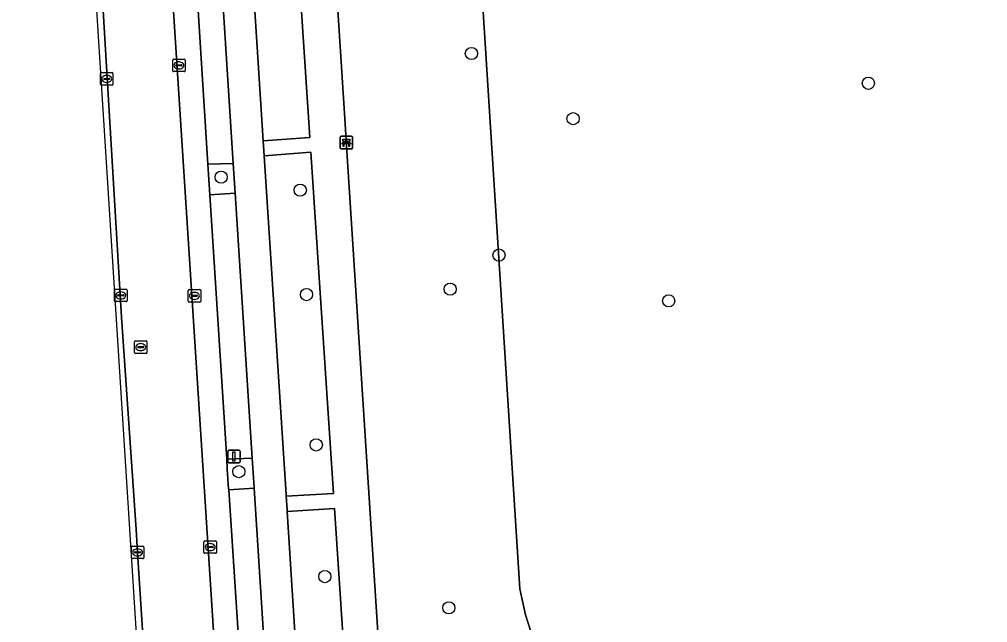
# Model space of a CAD drawing. Extents: x 160732 to 162107, y 387428 to 388479.
# Drawn here: x 160765 to 160842.6, y 387674.5 to 387722.7 of the extents above; entities that cross this region are included whole.
import ezdxf

# ---------------------------------------------------------------- set-up
doc = ezdxf.new("R2010")
doc.units = 0
for name, color, linetype in [('IMGEO_Bank', 7, 'Continuous'), ('IMGEO_Boom', 7, 'Continuous'), ('IMGEO_Fietspad_gesloten', 7, 'Continuous'), ('IMGEO_Groenvoorziening', 7, 'Continuous'), ('IMGEO_Kolk', 7, 'Continuous'), ('IMGEO_Lichtmast', 7, 'Continuous'), ('IMGEO_Parkeervlak_open', 7, 'Continuous'), ('IMGEO_Rijbaan_lokaal_gesloten', 7, 'Continuous'), ('IMGEO_Rioolput', 7, 'Continuous'), ('IMGEO_Voetpad_open', 7, 'Continuous')]:
    doc.layers.add(name, color=color, linetype=linetype)

msp = doc.modelspace()

# ---------------------------------------------------------------- linework, layer by layer
at = {"layer": 'IMGEO_Bank'}
for p, q in [((160790.701, 387712.463), (160790.701, 387713.304)), ((160790.701, 387713.304), (160790.701, 387712.463)), ((160790.776, 387713.388), (160791.617, 387713.388)), ((160791.617, 387713.388), (160790.776, 387713.388)), ((160791.701, 387713.313), (160791.701, 387712.472)), ((160791.701, 387712.472), (160791.701, 387713.313)), ((160791.626, 387712.388), (160790.785, 387712.388)), ((160790.785, 387712.388), (160791.626, 387712.388)), ((160791.398, 387712.786), (160791.005, 387712.786)), ((160791.01, 387712.894), (160791.01, 387713)), ((160791.054, 387713), (160791.054, 387712.894)), ((160791.342, 387713.006), (160791.06, 387713.006)), ((160791.06, 387712.888), (160791.342, 387712.888)), ((160791.348, 387712.894), (160791.348, 387713)), ((160791.392, 387713), (160791.392, 387712.894))]:
    msp.add_line(p, q, dxfattribs=at)
for points in [[(160791.004, 387713.006), (160790.918, 387713.006), (160790.918, 387713.167), (160791.481, 387713.167), (160791.481, 387713.006), (160791.398, 387713.006)], [(160790.948, 387712.786), (160790.806, 387712.786), (160790.918, 387712.888), (160791.004, 387712.888)], [(160790.998, 387712.779), (160790.998, 387712.572), (160790.955, 387712.572), (160790.955, 387712.779)], [(160791.398, 387712.888), (160791.481, 387712.888), (160791.593, 387712.786), (160791.454, 387712.786)], [(160791.448, 387712.779), (160791.448, 387712.572), (160791.404, 387712.572), (160791.404, 387712.779)]]:
    msp.add_lwpolyline(points, dxfattribs=at)
for centre, radius, start, end in [((160790.779, 387713.31), 0.0779, 92.4484, 184.28452), ((160790.779, 387713.31), 0.0779, 92.4484, 184.28452), ((160791.623, 387713.31), 0.0779, 2.4484, 94.28452), ((160791.623, 387713.31), 0.0779, 2.4484, 94.28452), ((160790.779, 387712.466), 0.0779, 182.4484, 274.28452), ((160790.779, 387712.466), 0.0779, 182.4484, 274.28452), ((160790.948, 387712.779), 0.00671, 2.89567, 87.10433), ((160791.005, 387712.779), 0.00671, 92.89567, 177.10433), ((160791.003, 387712.999), 0.00671, 2.89567, 87.10433), ((160791.003, 387712.895), 0.00671, 272.89567, 357.10433), ((160791.06, 387712.999), 0.00671, 92.89567, 177.10433), ((160791.06, 387712.895), 0.00671, 182.89567, 267.10433), ((160791.342, 387712.999), 0.00671, 2.89567, 87.10433), ((160791.342, 387712.895), 0.00671, 272.89567, 357.10433), ((160791.399, 387712.999), 0.00671, 92.89567, 177.10433), ((160791.399, 387712.895), 0.00671, 182.89567, 267.10433), ((160791.397, 387712.779), 0.00671, 2.89567, 87.10433), ((160791.454, 387712.779), 0.00671, 92.89567, 177.10433), ((160791.623, 387712.466), 0.0779, 272.4484, 4.28452), ((160791.623, 387712.466), 0.0779, 272.4484, 4.28452)]:
    msp.add_arc(centre, radius, start, end, dxfattribs=at)
at = {"layer": 'IMGEO_Boom'}
for centre in [(160801.217, 387720.016), (160833.008, 387717.633), (160809.359, 387714.799), (160781.168, 387710.117), (160787.507, 387709.072), (160803.425, 387703.877), (160799.513, 387701.147), (160788.004, 387700.717), (160817.016, 387700.218), (160788.789, 387688.68), (160782.591, 387686.541), (160789.472, 387678.142), (160799.408, 387675.642)]:
    msp.add_circle(centre, 0.489, dxfattribs=at)
at = {"layer": 'IMGEO_Fietspad_gesloten'}
for points in [[(160775.911, 387808.15), (160776.511, 387798.943), (160776.861, 387793.57), (160777.042, 387790.538), (160777.303, 387786.485), (160777.728, 387779.899), (160777.936, 387776.862), (160778.114, 387774.089), (160780.451, 387737.622), (160780.674, 387734.141), (160780.829, 387731.728), (160782.143, 387711.219), (160782.295, 387708.847), (160783.655, 387687.632), (160783.807, 387685.267), (160783.81, 387685.214), (160785.147, 387664.36), (160785.301, 387661.952), (160786.593, 387641.781), (160787.299, 387630.77)], [(160787.734, 387663.193), (160786.461, 387683.344), (160786.451, 387683.504), (160786.382, 387684.573), (160786.374, 387684.702), (160784.625, 387711.825), (160784.547, 387713.03), (160783.176, 387734.3), (160783.167, 387734.443), (160783.099, 387735.531), (160783.089, 387735.684), (160780.63, 387774.181), (160780.367, 387778.293), (160780.349, 387778.57), (160780.272, 387779.78), (160779.773, 387787.586), (160779.03, 387799.224), (160778.689, 387804.56), (160778.447, 387808.354)], [(160795.717, 387642.609), (160791.298, 387711.382), (160791.104, 387714.385), (160788.816, 387750), (160787.241, 387774.517), (160787.185, 387775.381), (160786.004, 387793.982)], [(160786.866, 387734.682), (160788.284, 387713.299), (160784.547, 387713.03), (160784.625, 387711.825), (160788.362, 387712.125), (160790.174, 387684.801), (160786.382, 387684.573), (160786.451, 387683.504), (160786.461, 387683.344), (160790.253, 387683.605), (160791.588, 387663.474)]]:
    msp.add_lwpolyline(points, dxfattribs=at)
at = {"layer": 'IMGEO_Groenvoorziening'}
for points in [[(160809.285, 387663.427), (160805.546, 387675.076), (160805.094, 387677.162), (160801.627, 387731.791), (160801.191, 387738.66), (160800.471, 387750), (160797.662, 387794.233), (160797.637, 387794.63), (160786.004, 387793.982), (160787.185, 387775.381), (160787.241, 387774.517), (160788.816, 387750), (160791.104, 387714.385), (160791.298, 387711.382), (160795.717, 387642.609)], [(160895.38, 387718.372), (160894.443, 387722.707), (160894.415, 387722.812), (160852.553, 387721.218), (160852.179, 387721.911), (160851.798, 387722.887), (160848.429, 387724.849), (160843.856, 387725.764), (160837.821, 387724.94), (160831.695, 387724.483), (160818.344, 387729.698), (160809.108, 387731.529), (160804.079, 387732.169), (160801.627, 387731.791), (160805.094, 387677.162), (160805.546, 387675.076), (160809.285, 387663.427)]]:
    msp.add_lwpolyline(points, dxfattribs=at)
for points in [[(160783.167, 387734.443), (160783.176, 387734.3), (160784.547, 387713.03), (160788.284, 387713.299), (160786.866, 387734.682)], [(160784.625, 387711.825), (160786.374, 387684.702), (160786.382, 387684.573), (160790.174, 387684.801), (160788.362, 387712.125)], [(160782.143, 387711.219), (160780.111, 387711.161), (160780.268, 387708.69), (160782.295, 387708.847)], [(160783.655, 387687.632), (160781.614, 387687.548), (160781.663, 387686.77), (160781.771, 387685.141), (160781.774, 387685.092), (160783.81, 387685.214), (160783.807, 387685.267)], [(160786.461, 387683.344), (160787.734, 387663.193), (160791.588, 387663.474), (160790.253, 387683.605)]]:
    msp.add_lwpolyline(points, close=True, dxfattribs=at)
at = {"layer": 'IMGEO_Kolk'}
for p, q in [((160777.29, 387718.638), (160777.29, 387719.49)), ((160777.365, 387719.564), (160778.217, 387719.564)), ((160777.778, 387719.344), (160777.803, 387719.344)), ((160778.291, 387719.49), (160778.291, 387718.638)), ((160778.217, 387718.564), (160777.365, 387718.564)), ((160777.549, 387719.058), (160777.549, 387719.07)), ((160777.987, 387719.021), (160777.589, 387719.021)), ((160777.592, 387719.107), (160777.99, 387719.107)), ((160777.801, 387718.784), (160777.776, 387718.784)), ((160778.033, 387719.07), (160778.033, 387719.058)), ((160771.507, 387717.557), (160771.507, 387718.409)), ((160771.582, 387718.483), (160772.434, 387718.483)), ((160771.766, 387717.977), (160771.766, 387717.989)), ((160772.204, 387717.94), (160771.806, 387717.94)), ((160771.809, 387718.026), (160772.207, 387718.026)), ((160771.995, 387718.263), (160772.02, 387718.263)), ((160772.25, 387717.989), (160772.25, 387717.977)), ((160772.508, 387718.409), (160772.508, 387717.557)), ((160772.434, 387717.483), (160771.582, 387717.483)), ((160772.018, 387717.703), (160771.993, 387717.703)), ((160772.635, 387700.226), (160772.635, 387701.078)), ((160772.71, 387701.152), (160773.562, 387701.152)), ((160773.123, 387700.932), (160773.148, 387700.932)), ((160773.636, 387701.078), (160773.636, 387700.226)), ((160778.532, 387700.188), (160778.532, 387701.04)), ((160778.607, 387701.114), (160779.459, 387701.114)), ((160779.02, 387700.894), (160779.045, 387700.894)), ((160779.533, 387701.04), (160779.533, 387700.188)), ((160773.562, 387700.152), (160772.71, 387700.152)), ((160772.894, 387700.646), (160772.894, 387700.658)), ((160773.332, 387700.609), (160772.934, 387700.609)), ((160772.937, 387700.695), (160773.335, 387700.695)), ((160773.146, 387700.372), (160773.121, 387700.372)), ((160773.378, 387700.658), (160773.378, 387700.646)), ((160779.459, 387700.114), (160778.607, 387700.114)), ((160778.791, 387700.608), (160778.791, 387700.62)), ((160779.229, 387700.571), (160778.831, 387700.571)), ((160778.834, 387700.657), (160779.232, 387700.657)), ((160779.043, 387700.334), (160779.018, 387700.334)), ((160779.275, 387700.62), (160779.275, 387700.608)), ((160774.054, 387680.579), (160774.906, 387680.579)), ((160779.795, 387680.079), (160779.795, 387680.931)), ((160779.87, 387681.005), (160780.722, 387681.005)), ((160780.097, 387680.548), (160780.495, 387680.548)), ((160780.283, 387680.785), (160780.308, 387680.785)), ((160780.796, 387680.931), (160780.796, 387680.079)), ((160773.979, 387679.653), (160773.979, 387680.505)), ((160774.238, 387680.073), (160774.238, 387680.085)), ((160774.676, 387680.036), (160774.278, 387680.036)), ((160774.281, 387680.122), (160774.679, 387680.122)), ((160774.49, 387679.799), (160774.465, 387679.799)), ((160774.467, 387680.359), (160774.492, 387680.359)), ((160774.722, 387680.085), (160774.722, 387680.073)), ((160774.98, 387680.505), (160774.98, 387679.653)), ((160780.722, 387680.005), (160779.87, 387680.005)), ((160780.054, 387680.499), (160780.054, 387680.511)), ((160780.492, 387680.462), (160780.094, 387680.462)), ((160780.306, 387680.225), (160780.281, 387680.225)), ((160780.538, 387680.511), (160780.538, 387680.499)), ((160774.906, 387679.579), (160774.054, 387679.579))]:
    msp.add_line(p, q, dxfattribs=at)
for points in [[(160777.29, 387718.638), (160777.29, 387719.49)], [(160777.365, 387719.564), (160778.217, 387719.564)], [(160778.291, 387719.49), (160778.291, 387718.638)], [(160778.217, 387718.564), (160777.365, 387718.564)], [(160771.507, 387717.557), (160771.507, 387718.409)], [(160771.582, 387718.483), (160772.434, 387718.483)], [(160772.508, 387718.409), (160772.508, 387717.557)], [(160772.434, 387717.483), (160771.582, 387717.483)], [(160772.635, 387700.226), (160772.635, 387701.078)], [(160772.71, 387701.152), (160773.562, 387701.152)], [(160773.636, 387701.078), (160773.636, 387700.226)], [(160778.532, 387700.188), (160778.532, 387701.04)], [(160778.607, 387701.114), (160779.459, 387701.114)], [(160779.533, 387701.04), (160779.533, 387700.188)], [(160773.562, 387700.152), (160772.71, 387700.152)], [(160779.459, 387700.114), (160778.607, 387700.114)], [(160774.054, 387680.579), (160774.906, 387680.579)], [(160779.795, 387680.079), (160779.795, 387680.931)], [(160779.87, 387681.005), (160780.722, 387681.005)], [(160780.796, 387680.931), (160780.796, 387680.079)], [(160773.979, 387679.653), (160773.979, 387680.505)], [(160774.98, 387680.505), (160774.98, 387679.653)], [(160780.722, 387680.005), (160779.87, 387680.005)], [(160774.906, 387679.579), (160774.054, 387679.579)]]:
    msp.add_lwpolyline(points, dxfattribs=at)
for centre, radius, start, end in [((160777.367, 387719.488), 0.0765, 91.55205, 178.44795), ((160777.367, 387719.488), 0.0765, 91.55205, 178.44795), ((160778.215, 387719.488), 0.0765, 1.55205, 88.44795), ((160778.215, 387719.488), 0.0765, 1.55205, 88.44795), ((160777.367, 387718.64), 0.0765, 181.55205, 268.44795), ((160777.367, 387718.64), 0.0765, 181.55205, 268.44795), ((160777.589, 387719.067), 0.0403, 85.87752, 175.75265), ((160777.586, 387719.057), 0.0366, 178.93798, 274.71019), ((160777.99, 387719.064), 0.043, 264.86636, 352.45326), ((160777.994, 387719.069), 0.0386, 1.73085, 96.63898), ((160778.215, 387718.64), 0.0765, 271.55205, 358.44795), ((160778.215, 387718.64), 0.0765, 271.55205, 358.44795), ((160771.584, 387718.407), 0.0765, 91.55205, 178.44795), ((160771.584, 387718.407), 0.0765, 91.55205, 178.44795), ((160771.806, 387717.986), 0.0403, 85.87752, 175.75265), ((160771.803, 387717.976), 0.0366, 178.93798, 274.71019), ((160772.207, 387717.983), 0.043, 264.86636, 352.45326), ((160772.211, 387717.988), 0.0386, 1.73085, 96.63898), ((160772.432, 387718.407), 0.0765, 1.55205, 88.44795), ((160772.432, 387718.407), 0.0765, 1.55205, 88.44795), ((160771.584, 387717.559), 0.0765, 181.55205, 268.44795), ((160771.584, 387717.559), 0.0765, 181.55205, 268.44795), ((160772.432, 387717.559), 0.0765, 271.55205, 358.44795), ((160772.432, 387717.559), 0.0765, 271.55205, 358.44795), ((160772.712, 387701.076), 0.0765, 91.55205, 178.44795), ((160772.712, 387701.076), 0.0765, 91.55205, 178.44795), ((160773.56, 387701.076), 0.0765, 1.55205, 88.44795), ((160773.56, 387701.076), 0.0765, 1.55205, 88.44795), ((160778.609, 387701.038), 0.0765, 91.55205, 178.44795), ((160778.609, 387701.038), 0.0765, 91.55205, 178.44795), ((160779.457, 387701.038), 0.0765, 1.55205, 88.44795), ((160779.457, 387701.038), 0.0765, 1.55205, 88.44795), ((160772.712, 387700.228), 0.0765, 181.55205, 268.44795), ((160772.712, 387700.228), 0.0765, 181.55205, 268.44795), ((160772.934, 387700.655), 0.0403, 85.87752, 175.75265), ((160772.931, 387700.645), 0.0366, 178.93798, 274.71019), ((160773.335, 387700.652), 0.043, 264.86636, 352.45326), ((160773.339, 387700.657), 0.0386, 1.73085, 96.63898), ((160773.56, 387700.228), 0.0765, 271.55205, 358.44795), ((160773.56, 387700.228), 0.0765, 271.55205, 358.44795), ((160778.609, 387700.19), 0.0765, 181.55205, 268.44795), ((160778.609, 387700.19), 0.0765, 181.55205, 268.44795), ((160778.831, 387700.617), 0.0403, 85.87752, 175.75265), ((160778.828, 387700.607), 0.0366, 178.93798, 274.71019), ((160779.232, 387700.614), 0.043, 264.86636, 352.45326), ((160779.236, 387700.619), 0.0386, 1.73085, 96.63898), ((160779.457, 387700.19), 0.0765, 271.55205, 358.44795), ((160779.457, 387700.19), 0.0765, 271.55205, 358.44795), ((160774.056, 387680.503), 0.0765, 91.55205, 178.44795), ((160774.056, 387680.503), 0.0765, 91.55205, 178.44795), ((160774.904, 387680.503), 0.0765, 1.55205, 88.44795), ((160774.904, 387680.503), 0.0765, 1.55205, 88.44795), ((160779.872, 387680.929), 0.0765, 91.55205, 178.44795), ((160779.872, 387680.929), 0.0765, 91.55205, 178.44795), ((160780.094, 387680.508), 0.0403, 85.87752, 175.75265), ((160780.499, 387680.51), 0.0386, 1.73085, 96.63898), ((160780.72, 387680.929), 0.0765, 1.55205, 88.44795), ((160780.72, 387680.929), 0.0765, 1.55205, 88.44795), ((160774.278, 387680.082), 0.0403, 85.87752, 175.75265), ((160774.275, 387680.072), 0.0366, 178.93798, 274.71019), ((160774.679, 387680.079), 0.043, 264.86636, 352.45326), ((160774.683, 387680.084), 0.0386, 1.73085, 96.63898), ((160779.872, 387680.081), 0.0765, 181.55205, 268.44795), ((160779.872, 387680.081), 0.0765, 181.55205, 268.44795), ((160780.091, 387680.498), 0.0366, 178.93798, 274.71019), ((160780.495, 387680.505), 0.043, 264.86636, 352.45326), ((160780.72, 387680.081), 0.0765, 271.55205, 358.44795), ((160780.72, 387680.081), 0.0765, 271.55205, 358.44795), ((160774.056, 387679.655), 0.0765, 181.55205, 268.44795), ((160774.056, 387679.655), 0.0765, 181.55205, 268.44795), ((160774.904, 387679.655), 0.0765, 271.55205, 358.44795), ((160774.904, 387679.655), 0.0765, 271.55205, 358.44795)]:
    msp.add_arc(centre, radius, start, end, dxfattribs=at)
for centre, major_axis, ratio, start_param, end_param in [((160777.777, 387719.064), (-0.387, 0.002), 0.722429, 4.712389, 7.853982), ((160777.802, 387719.064), (-0.39, 0.002), 0.717154, 1.570796, 4.712389), ((160771.994, 387717.983), (-0.387, 0.002), 0.722429, 4.712389, 7.853982), ((160772.019, 387717.983), (-0.39, 0.002), 0.717154, 1.570796, 4.712389), ((160773.122, 387700.652), (-0.387, 0.002), 0.722429, 4.712389, 7.853982), ((160773.147, 387700.652), (-0.39, 0.002), 0.717154, 1.570796, 4.712389), ((160779.019, 387700.614), (-0.387, 0.002), 0.722429, 4.712389, 7.853982), ((160779.044, 387700.614), (-0.39, 0.002), 0.717154, 1.570796, 4.712389), ((160780.282, 387680.505), (-0.387, 0.002), 0.722429, 4.712389, 7.853982), ((160780.307, 387680.505), (-0.39, 0.002), 0.717154, 1.570796, 4.712389), ((160774.466, 387680.079), (-0.387, 0.002), 0.722429, 4.712389, 7.853982), ((160774.491, 387680.079), (-0.39, 0.002), 0.717154, 1.570796, 4.712389)]:
    msp.add_ellipse(centre, major_axis=major_axis, ratio=ratio, start_param=start_param, end_param=end_param, dxfattribs=at)
at = {"layer": 'IMGEO_Lichtmast'}
for p, q in [((160781.697, 387687.354), (160781.697, 387688.154)), ((160781.697, 387688.154), (160781.697, 387687.354)), ((160781.797, 387688.254), (160782.587, 387688.254)), ((160782.587, 387688.254), (160781.797, 387688.254)), ((160782.687, 387688.154), (160782.687, 387687.354)), ((160782.687, 387687.354), (160782.687, 387688.154)), ((160782.587, 387687.254), (160781.797, 387687.254)), ((160781.797, 387687.254), (160782.587, 387687.254))]:
    msp.add_line(p, q, dxfattribs=at)
msp.add_lwpolyline([(160782.117, 387688.129), (160782.267, 387688.129), (160782.267, 387687.379), (160782.117, 387687.379), (160782.117, 387688.129)], dxfattribs=at)
for centre, start, end in [((160781.797, 387688.154), 90, 180), ((160781.797, 387688.154), 90, 180), ((160782.587, 387688.154), 0, 90), ((160782.587, 387688.154), 360, 90), ((160781.797, 387687.354), 180, 270), ((160781.797, 387687.354), 180, 270), ((160782.587, 387687.354), 270, 0), ((160782.587, 387687.354), 270, 0)]:
    msp.add_arc(centre, 0.1, start, end, dxfattribs=at)
at = {"layer": 'IMGEO_Parkeervlak_open'}
for points in [[(160777.237, 387638.541), (160775.722, 387660.504), (160775.532, 387663.565), (160774.48, 387680.079), (160774.376, 387681.916), (160773.184, 387698.913), (160770.71, 387740.415)], [(160776.244, 387740.768), (160782.829, 387638.652)], [(160770.4, 387739.32), (160770.202, 387739.036), (160775.17, 387660.958), (160776.761, 387639.242)], [(160780.268, 387708.69), (160780.111, 387711.161), (160778.813, 387731.553), (160778.655, 387734.029), (160778.436, 387737.479), (160778.416, 387737.795)], [(160784.653, 387641.565), (160784.646, 387641.678), (160783.313, 387661.826), (160783.154, 387664.23), (160781.774, 387685.092), (160781.771, 387685.141), (160781.663, 387686.77), (160781.614, 387687.548), (160780.268, 387708.69)]]:
    msp.add_lwpolyline(points, dxfattribs=at)
at = {"layer": 'IMGEO_Rijbaan_lokaal_gesloten'}
for points in [[(160765.01, 387820.944), (160766.964, 387789.936), (160769.134, 387755.833), (160769.135, 387755.821), (160769.562, 387751.755), (160770.075, 387746.649), (160770.71, 387740.415), (160773.184, 387698.913), (160774.376, 387681.916), (160774.48, 387680.079), (160775.532, 387663.565)], [(160782.829, 387638.652), (160776.244, 387740.768), (160776.36, 387769.542), (160776.126, 387774.017), (160776.005, 387776.342), (160775.754, 387780.206), (160775.365, 387786.357), (160775.135, 387789.987), (160774.885, 387793.896), (160774.573, 387798.797), (160774.407, 387801.396), (160773.592, 387807.502)]]:
    msp.add_lwpolyline(points, dxfattribs=at)
at = {"layer": 'IMGEO_Rioolput'}
for p, q in [((160774.227, 387696.083), (160774.227, 387696.935)), ((160774.302, 387697.009), (160775.154, 387697.009)), ((160775.228, 387696.935), (160775.228, 387696.083)), ((160774.486, 387696.503), (160774.486, 387696.515)), ((160774.924, 387696.466), (160774.526, 387696.466)), ((160774.529, 387696.552), (160774.927, 387696.552)), ((160774.738, 387696.229), (160774.713, 387696.229)), ((160774.715, 387696.789), (160774.74, 387696.789)), ((160774.97, 387696.515), (160774.97, 387696.503)), ((160775.154, 387696.009), (160774.302, 387696.009))]:
    msp.add_line(p, q, dxfattribs=at)
for points in [[(160774.227, 387696.083), (160774.227, 387696.935)], [(160774.302, 387697.009), (160775.154, 387697.009)], [(160775.228, 387696.935), (160775.228, 387696.083)], [(160775.154, 387696.009), (160774.302, 387696.009)]]:
    msp.add_lwpolyline(points, dxfattribs=at)
for centre, radius, start, end in [((160774.304, 387696.933), 0.0765, 91.55205, 178.44795), ((160774.304, 387696.933), 0.0765, 91.55205, 178.44795), ((160775.152, 387696.933), 0.0765, 1.55205, 88.44795), ((160775.152, 387696.933), 0.0765, 1.55205, 88.44795), ((160774.304, 387696.085), 0.0765, 181.55205, 268.44795), ((160774.304, 387696.085), 0.0765, 181.55205, 268.44795), ((160774.526, 387696.512), 0.0403, 85.87752, 175.75265), ((160774.523, 387696.502), 0.0366, 178.93798, 274.71019), ((160774.927, 387696.509), 0.043, 264.86636, 352.45326), ((160774.931, 387696.514), 0.0386, 1.73085, 96.63898), ((160775.152, 387696.085), 0.0765, 271.55205, 358.44795), ((160775.152, 387696.085), 0.0765, 271.55205, 358.44795)]:
    msp.add_arc(centre, radius, start, end, dxfattribs=at)
for centre, major_axis, ratio, start_param, end_param in [((160774.714, 387696.509), (-0.387, 0.002), 0.722429, 4.712389, 7.853982), ((160774.739, 387696.509), (-0.39, 0.002), 0.717154, 1.570796, 4.712389)]:
    msp.add_ellipse(centre, major_axis=major_axis, ratio=ratio, start_param=start_param, end_param=end_param, dxfattribs=at)
at = {"layer": 'IMGEO_Voetpad_open'}
for points in [[(160780.829, 387731.728), (160778.813, 387731.553), (160780.111, 387711.161), (160782.143, 387711.219)], [(160782.295, 387708.847), (160780.268, 387708.69), (160781.614, 387687.548), (160783.655, 387687.632)], [(160783.81, 387685.214), (160781.774, 387685.092), (160783.154, 387664.23), (160785.147, 387664.36)]]:
    msp.add_lwpolyline(points, close=True, dxfattribs=at)

doc.saveas('drawing.dxf')
